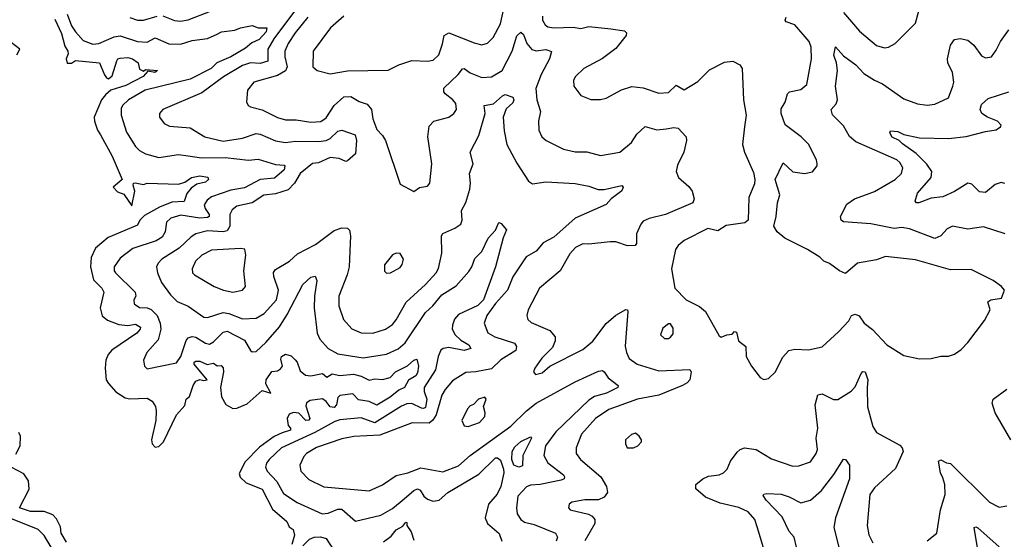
# Model space of a CAD drawing. Extents: x 1954683 to 2060285, y 904798 to 1016299.
# Tile 266 of 472: x 1981099 to 1986162, y 1006274 to 1008947. Entities that reach past the tile are written whole.
import ezdxf

# ---------------------------------------------------------------- set-up
doc = ezdxf.new("R2010")
doc.units = 0

msp = doc.modelspace()

# ---------------------------------------------------------------- linework, layer by layer
at = {"layer": '0CON10XD'}
for points in [[(1982537.3, 1009025), (1982405, 1008848.6), (1982374.8, 1008795), (1982375, 1008732.9), (1982335, 1008720.6), (1982285, 1008724.8), (1982245, 1008711.3), (1982147, 1008653), (1982035, 1008571.2), (1981835, 1008484.4), (1981817.1, 1008465), (1981817.5, 1008445), (1981842.2, 1008412.2), (1981868.8, 1008398.8), (1981975, 1008390.8), (1982050, 1008345), (1982145, 1008321.2), (1982245, 1008337.3), (1982315, 1008360.8), (1982335, 1008358.4), (1982415, 1008322.9), (1982465, 1008315.3), (1982517.4, 1008322.6), (1982635, 1008319.8), (1982674, 1008326), (1982695.2, 1008334.8), (1982735, 1008372.5), (1982755, 1008378.5), (1982824.3, 1008355), (1982830, 1008325), (1982825, 1008256.7), (1982785, 1008220), (1982775, 1008217.1), (1982742, 1008232), (1982695, 1008237.2), (1982635, 1008210.7), (1982605, 1008207.1), (1982541.5, 1008155), (1982512.5, 1008105), (1982478.8, 1008071.2), (1982415, 1008050.3), (1982355, 1008044.1), (1982295, 1008005.3), (1982215, 1007986.7), (1982191.3, 1007968.7), (1982179.3, 1007945), (1982179.5, 1007885), (1982165, 1007861.2), (1982145, 1007856.1), (1982065, 1007859.8), (1982004.8, 1007845.2), (1981980, 1007830), (1981918.2, 1007771.8), (1981830.5, 1007715), (1981810, 1007695), (1981801.5, 1007675), (1981807.1, 1007645), (1981827.9, 1007595), (1981875, 1007530.6), (1981907.7, 1007497.7), (1981965, 1007473.1), (1982045, 1007416.2), (1982065, 1007414.6), (1982145, 1007439.8), (1982175, 1007434.8), (1982245, 1007408.1), (1982315, 1007411.4), (1982355.2, 1007434.8), (1982420, 1007505), (1982430.3, 1007555), (1982405.5, 1007625), (1982404, 1007646), (1982415, 1007661.1), (1982486.9, 1007705), (1982527.5, 1007742.5), (1982619.9, 1007790.1), (1982715, 1007862.9), (1982755, 1007876.4), (1982785, 1007874), (1982794.3, 1007864.3), (1982799.4, 1007835), (1982792.3, 1007675), (1982783.3, 1007635), (1982740.4, 1007525), (1982739.5, 1007475), (1982764, 1007404), (1982806, 1007356), (1982855, 1007336.2), (1982915, 1007334.6), (1982979.2, 1007355), (1983015, 1007379.5), (1983035, 1007403.1), (1983086.4, 1007493.6), (1983185.2, 1007584.8), (1983239.6, 1007645), (1983253.1, 1007666.9), (1983270, 1007745), (1983267.3, 1007835), (1983275, 1007846.7), (1983336.1, 1007873.9), (1983367.5, 1007895), (1983373.3, 1007915), (1983371.1, 1007965), (1983393.1, 1008006.9), (1983413.9, 1008075), (1983417.3, 1008105), (1983412.3, 1008155), (1983431.1, 1008205), (1983414.6, 1008265.4), (1983459.8, 1008350.2), (1983491.8, 1008465), (1983486.7, 1008505), (1983535, 1008513.1), (1983580.7, 1008555), (1983595, 1008561.4), (1983635, 1008548), (1983640, 1008535), (1983635, 1008519.4), (1983601, 1008489), (1983585.6, 1008445), (1983590.6, 1008375), (1983604.5, 1008305), (1983655, 1008208), (1983715.6, 1008115.6), (1983735, 1008102.5), (1983805, 1008111.9), (1983955, 1008103.8), (1984025, 1008089.6), (1984072.6, 1008072.6), (1984105, 1008072.8), (1984194.3, 1008094.3), (1984202.5, 1008085), (1984195, 1008066), (1984140.8, 1008025), (1984115, 1007995.7), (1983955.7, 1007925), (1983845, 1007828.8), (1983791.3, 1007798.7), (1983753.9, 1007756.1), (1983703.8, 1007726.2), (1983635.2, 1007624.8), (1983606.4, 1007555), (1983545, 1007487.2), (1983500.7, 1007425), (1983487.5, 1007385), (1983506.5, 1007336.5), (1983541.4, 1007315), (1983643, 1007283), (1983653.8, 1007265), (1983649.2, 1007245), (1983573.4, 1007196.6), (1983525, 1007150.6), (1983445, 1007134.7), (1983392.1, 1007132.1), (1983325, 1007088.5), (1983285.9, 1007045), (1983270.3, 1007015), (1983239.8, 1006915), (1983223.4, 1006886.6), (1983205, 1006871.6), (1983116.2, 1006873.8), (1982950, 1006810), (1982816.6, 1006803.4), (1982755, 1006790.6), (1982625, 1006745.7), (1982574.4, 1006715), (1982560.3, 1006699.7), (1982540, 1006655), (1982544.7, 1006624.7), (1982585, 1006581.5), (1982663.1, 1006543.1), (1982895, 1006523.9), (1982965.2, 1006554.7), (1983035, 1006601.9), (1983095, 1006615.8), (1983161.9, 1006641.9), (1983275, 1006621.4), (1983355, 1006651.2), (1983415.6, 1006704.4), (1983625, 1006856), (1983705, 1006934.7), (1983755, 1006974.2), (1983955, 1007083.4), (1984075, 1007138.8), (1984095, 1007141.9), (1984105, 1007135.7), (1984125, 1007104.3), (1984176.2, 1007065), (1984174.2, 1007055), (1984115.6, 1007025), (1984055, 1007008.1), (1984025, 1006989.3), (1983855, 1006826.2), (1983803.3, 1006755), (1983794.7, 1006705), (1983815, 1006667.3), (1983894.5, 1006605), (1983900.9, 1006595), (1983898.5, 1006585), (1983882.6, 1006577.4), (1983775, 1006555.3), (1983725, 1006551.6), (1983705, 1006543.2), (1983660, 1006495), (1983652.8, 1006435), (1983657.5, 1006405), (1983676.4, 1006375), (1983695, 1006362.9), (1983745, 1006350), (1983854.3, 1006305), (1983864.5, 1006285), (1983856.9, 1006265)], [(1981835, 1008966), (1981895, 1008942.9), (1981925, 1008938.8), (1981965, 1008945.4), (1982079.6, 1008990.4)], [(1982765, 1008965.6), (1982696.7, 1008905), (1982607.5, 1008785), (1982606.9, 1008705), (1982628, 1008685), (1982695, 1008668.2), (1982785, 1008682.9), (1982993, 1008687), (1983047.5, 1008715), (1983115, 1008736.9), (1983195, 1008732.7), (1983225, 1008739.1), (1983254.1, 1008765.9), (1983272.1, 1008822.1), (1983281.8, 1008865), (1983305, 1008879.6), (1983435, 1008827.3), (1983475, 1008818.1), (1983503.7, 1008826.3), (1983534.1, 1008855.9), (1983571.9, 1008925), (1983588.8, 1009005)], [(1985334.1, 1008984.1), (1985417.3, 1008887.3), (1985505, 1008813.5), (1985545, 1008802.2), (1985566.7, 1008805), (1985600, 1008825), (1985705, 1008928), (1985735, 1009036.2)], [(1981278.7, 1008948.7), (1981314, 1008875), (1981330.4, 1008810.4), (1981346.2, 1008785), (1981348.1, 1008771.9), (1981337.5, 1008745), (1981343.3, 1008723.3), (1981365, 1008723.8), (1981385, 1008737.5), (1981508.8, 1008725), (1981535, 1008663.3), (1981545, 1008647.5), (1981555, 1008643.3), (1981575, 1008657.5), (1981597.5, 1008735), (1981603.3, 1008745), (1981615, 1008748.8), (1981655, 1008751.5), (1981678.1, 1008745), (1981707.5, 1008725), (1981715, 1008692.5), (1981735, 1008682.5), (1981745, 1008690), (1981806.7, 1008685), (1981794.5, 1008674.5), (1981758.3, 1008681.7), (1981733.8, 1008655), (1981645, 1008607.5), (1981566.6, 1008583.4), (1981539.7, 1008560.3), (1981519.7, 1008535), (1981482.3, 1008445), (1981483.1, 1008425), (1981498.8, 1008378.8), (1981513.6, 1008355), (1981574.6, 1008245), (1981625.7, 1008125), (1981580, 1008085), (1981601.7, 1008061.7), (1981635, 1008050), (1981675, 1007990), (1981691.2, 1008065), (1981682, 1008095), (1981684.2, 1008105), (1981691.9, 1008108.1), (1981735, 1008098.8), (1981755, 1008105.5), (1981915, 1008101.2), (1981948.6, 1008111.4), (1981982, 1008135), (1982025, 1008143.6), (1982066.7, 1008136.7), (1982070, 1008125), (1982055, 1008110.7), (1982009.1, 1008100.9), (1981980.5, 1008079.5), (1981957.7, 1008052.3), (1981945, 1008011.1), (1981881.8, 1008008.3), (1981818.2, 1007981.8), (1981740.7, 1007939.3), (1981717.1, 1007915), (1981705, 1007890), (1981552.9, 1007827.1), (1981488.3, 1007771.7), (1981465.8, 1007724.2), (1981463.1, 1007675), (1981478.2, 1007608.2), (1981520.5, 1007565), (1981530.6, 1007545), (1981513.2, 1007465), (1981523.7, 1007423.7), (1981550.8, 1007400.8), (1981608.5, 1007378.5), (1981655, 1007374.1), (1981695, 1007380), (1981719.6, 1007365), (1981718.2, 1007355), (1981700.4, 1007335), (1981572.7, 1007247.3), (1981553.1, 1007225), (1981541.4, 1007195), (1981538.1, 1007155), (1981543.6, 1007095), (1981554.7, 1007074.7), (1981592.5, 1007032.5), (1981641.1, 1007001.1), (1981665, 1006996.6), (1981755, 1006999.6), (1981780, 1006985), (1981796.7, 1006956.7), (1981800.8, 1006935), (1981798.8, 1006885), (1981776.9, 1006785), (1981780, 1006765), (1981795, 1006747.5), (1981815, 1006750.8), (1981837.5, 1006775), (1981904.4, 1006915), (1981948.3, 1006961.7), (1981954.4, 1006995), (1981971.7, 1007008.3), (1981990.3, 1007065), (1982005, 1007087.1), (1982025, 1007096), (1982045, 1007090), (1982062.5, 1007095), (1981995.4, 1007175), (1981996.4, 1007185), (1982005, 1007190.3), (1982025, 1007189.5), (1982063.1, 1007173.1), (1982095, 1007180.6), (1982115, 1007166), (1982135, 1007167.5), (1982145, 1007156.2), (1982147.2, 1007135), (1982131.8, 1007055), (1982136.4, 1007006.4), (1982158.1, 1006968.1), (1982195, 1006946.2), (1982215, 1006947.9), (1982268.6, 1006971.4), (1982345, 1007038.8), (1982390, 1007025), (1982364.3, 1007074.3), (1982365.6, 1007095), (1982395, 1007136.7), (1982425, 1007141.2), (1982439.3, 1007150.7), (1982450, 1007165), (1982441.2, 1007201.2), (1982444.2, 1007215), (1982465, 1007226), (1982495, 1007217.5), (1982515, 1007197.1), (1982525.4, 1007185), (1982540.5, 1007140.5), (1982567.6, 1007117.6), (1982595, 1007115.3), (1982655, 1007127.5), (1982677.5, 1007107.5), (1982705.6, 1007124.4), (1982745, 1007115.8), (1982815, 1007123.6), (1982855, 1007113.5), (1982895, 1007093.3), (1982925, 1007099.2), (1982965, 1007095.8), (1983004.2, 1007105.8), (1983031.4, 1007135), (1983093.5, 1007166.5), (1983125, 1007195.5), (1983140.7, 1007200.7), (1983150, 1007165), (1983145, 1007130), (1983135, 1007114.7), (1983098.3, 1007091.7), (1983078.1, 1007055), (1983048.8, 1007041.2), (1983004.4, 1007005), (1982935, 1006963.3), (1982895, 1006983.3), (1982841.5, 1006991.5), (1982811.7, 1007021.7), (1982745, 1007013.8), (1982735, 1007002.5), (1982727.5, 1006965), (1982715, 1006952.5), (1982695, 1006955.8), (1982675, 1006982), (1982655, 1006996.2), (1982592.3, 1006987.7), (1982574.2, 1006975.8), (1982569.5, 1006960.5), (1982590.8, 1006895), (1982585, 1006886.2), (1982570, 1006885), (1982535, 1006923.3), (1982506.4, 1006926.4), (1982485, 1006917.5), (1982474, 1006895), (1982479.2, 1006859.2), (1982491.2, 1006845), (1982491.2, 1006835), (1982447.7, 1006822.3), (1982407.8, 1006802.2), (1982332.4, 1006747.6), (1982257.8, 1006672.2), (1982226.9, 1006613.1), (1982233.2, 1006593.2), (1982263.6, 1006563.6), (1982345, 1006532.5), (1982399, 1006429), (1982472, 1006365), (1982485, 1006338.8), (1982505, 1006324), (1982511.1, 1006295), (1982497.5, 1006247.5)], [(1981342.1, 1008975), (1981364.8, 1008915), (1981385, 1008883.9), (1981425, 1008838.9), (1981475, 1008820.9), (1981505.7, 1008824.3), (1981585, 1008858.4), (1981615, 1008863.7), (1981705, 1008834.7), (1981755, 1008831.6), (1981795, 1008853.4), (1981865, 1008822.1), (1981925, 1008820.2), (1981985, 1008838.9), (1982065, 1008849.7), (1982115, 1008871.4), (1982135.9, 1008884.1), (1982205, 1008892.3), (1982235, 1008904.4), (1982295, 1008916.1), (1982325, 1008905.4), (1982370, 1008905), (1982366.6, 1008885), (1982330.9, 1008845), (1982291.9, 1008828.1), (1982259.3, 1008800.7), (1982185, 1008754.8), (1982113.3, 1008725), (1982084.1, 1008695.9), (1981975, 1008641.2), (1981743.8, 1008585), (1981658.5, 1008535), (1981626.9, 1008505), (1981620.2, 1008489.8), (1981620, 1008455), (1981648.1, 1008368.1), (1981695, 1008294.2), (1981715, 1008274.2), (1981746.3, 1008256.3), (1981815, 1008237.1), (1981915, 1008253.1), (1981965, 1008246.3), (1982033.9, 1008236.1), (1982155, 1008238.5), (1982275, 1008224.1), (1982325, 1008228.6), (1982415, 1008202.2), (1982457.9, 1008197.9), (1982462.9, 1008192.9), (1982458.5, 1008175), (1982408.7, 1008131.3), (1982335, 1008125.4), (1982255, 1008081), (1982185, 1008069), (1982085.2, 1008034.8), (1982062.2, 1008017.8), (1982047.1, 1007995), (1982052.2, 1007975), (1982072.3, 1007945), (1982072.5, 1007935), (1982065, 1007929.7), (1982025, 1007926.6), (1981928.1, 1007941.9), (1981876.7, 1007925), (1981853.1, 1007905), (1981847.2, 1007855), (1981831.9, 1007828.1), (1981800.3, 1007809.7), (1981680.3, 1007769.7), (1981615, 1007720.5), (1981583.9, 1007676.1), (1981584.4, 1007655.6), (1981590.9, 1007645), (1981693.1, 1007545), (1981695.7, 1007525), (1981686, 1007505), (1981686.7, 1007485), (1981715, 1007466), (1981755, 1007464), (1981775, 1007455.3), (1981805.5, 1007425.5), (1981821.4, 1007385), (1981824.3, 1007355), (1981810.6, 1007299.4), (1981753.3, 1007235), (1981735.8, 1007195.8), (1981740.8, 1007165), (1981755, 1007150.8), (1981905, 1007182.2), (1981926.6, 1007213.4), (1981954, 1007296), (1981965, 1007309.6), (1981985, 1007317.5), (1982005, 1007313.3), (1982055, 1007282.1), (1982075, 1007278.5), (1982095, 1007288.9), (1982145, 1007340), (1982165, 1007344.7), (1982255, 1007298.6), (1982285.5, 1007245.5), (1982295, 1007238.6), (1982315, 1007240.6), (1982365, 1007286.4), (1982435, 1007366), (1982475, 1007430.7), (1982554.5, 1007585), (1982595, 1007621.5), (1982617.6, 1007627.6), (1982626.1, 1007605), (1982614.7, 1007525), (1982613.5, 1007465), (1982627.6, 1007335), (1982642.7, 1007302.7), (1982685.5, 1007255), (1982735, 1007227.3), (1982865, 1007206.9), (1982984.4, 1007225.6), (1983045, 1007253.5), (1983080.7, 1007285), (1983185, 1007440.4), (1983222.5, 1007475), (1983268.9, 1007531.1), (1983342.3, 1007577.7), (1983408.3, 1007651.7), (1983423.6, 1007675), (1983438.3, 1007718.3), (1983475.3, 1007754.7), (1983507.1, 1007822.9), (1983545, 1007863.8), (1983560, 1007900), (1983565, 1007903.8), (1983575, 1007899.2), (1983602.5, 1007865), (1983584.3, 1007825), (1983546.2, 1007675), (1983484.2, 1007505), (1983455, 1007476.3), (1983355, 1007430.3), (1983335, 1007405.5), (1983324.1, 1007375), (1983321.8, 1007355), (1983338.8, 1007325), (1983367.5, 1007297.5), (1983408.5, 1007275), (1983418.1, 1007255), (1983384.1, 1007245.9), (1983305, 1007260.5), (1983276, 1007255), (1983265, 1007246.5), (1983251.1, 1007215), (1983237.6, 1007145), (1983179.3, 1007055), (1983178.7, 1007035), (1983192.7, 1006995), (1983185, 1006952.5), (1983175, 1006946.2), (1983165, 1006948.8), (1983115, 1006972.6), (1983089.9, 1006970.1), (1983061.7, 1006958.3), (1982925, 1006873.1), (1982855, 1006898.1), (1982745, 1006888), (1982719.5, 1006880.5), (1982616.6, 1006823.4), (1982445, 1006744), (1982381.8, 1006685), (1982367.9, 1006665), (1982363.3, 1006645), (1982372, 1006625), (1982420.6, 1006570.6), (1982455, 1006508.9), (1982525, 1006463.6), (1982654.3, 1006404.3), (1982685, 1006407.8), (1982735, 1006428.8), (1982755, 1006428.1), (1982825, 1006368), (1982955, 1006398.4), (1983015, 1006432.5), (1983075, 1006482.1), (1983125, 1006524.1), (1983145, 1006532.7), (1983157.3, 1006527.3), (1983176.6, 1006496.6), (1983195, 1006480.4), (1983225, 1006470.4), (1983255, 1006474.6), (1983300.5, 1006515), (1983460.2, 1006609.8), (1983545, 1006693.8), (1983555, 1006693.3), (1983570.8, 1006680.8), (1983586.9, 1006635), (1983587.9, 1006615), (1983572.3, 1006545), (1983553.2, 1006506.8), (1983509.7, 1006455), (1983491.8, 1006385), (1983504.6, 1006355), (1983565, 1006303.8), (1983578.6, 1006265)], [(1981665, 1008958.2), (1981705, 1008944.1), (1981735, 1008944.1), (1981805, 1008964.7)], [(1982580.4, 1008959.6), (1982515, 1008878.5), (1982479.7, 1008825), (1982462.4, 1008785), (1982461.6, 1008755), (1982473.8, 1008705), (1982465, 1008684.1), (1982425, 1008660), (1982302, 1008625), (1982270, 1008585), (1982265.8, 1008525), (1982273.8, 1008505), (1982285, 1008499.2), (1982345, 1008482.5), (1982424.3, 1008444.3), (1982465, 1008432.2), (1982520.8, 1008430.8), (1982595, 1008419.4), (1982646.5, 1008423.5), (1982675, 1008442.2), (1982716.4, 1008505), (1982765, 1008549.2), (1982801.2, 1008551.2), (1982845, 1008525.5), (1982885, 1008512.7), (1982907.6, 1008485), (1982915, 1008436.2), (1982935, 1008382), (1982965, 1008351.2), (1982980, 1008325), (1983055, 1008100), (1983125, 1008063.8), (1983155, 1008083.8), (1983195, 1008090), (1983208, 1008105), (1983218.1, 1008205), (1983197.5, 1008345), (1983205, 1008398.8), (1983228.8, 1008425), (1983305, 1008445.8), (1983332, 1008465), (1983344.2, 1008485), (1983340.6, 1008515), (1983325.6, 1008535), (1983286.5, 1008565), (1983279.5, 1008575), (1983280, 1008595), (1983353.6, 1008665), (1983375.6, 1008694.4), (1983385, 1008695.6), (1983415, 1008673.9), (1983475, 1008650), (1983525, 1008653.2), (1983579.6, 1008685), (1983631.9, 1008785), (1983655, 1008864.3), (1983675, 1008882.2), (1983689.9, 1008869.9), (1983706.2, 1008825), (1983732.7, 1008792.7), (1983755, 1008787.1), (1983805, 1008792.9), (1983832.9, 1008782.9), (1983823.8, 1008745), (1983780.6, 1008665), (1983753.4, 1008593.4), (1983758.2, 1008535), (1983777.3, 1008475), (1983766.4, 1008425), (1983768.2, 1008378.2), (1983782.9, 1008345), (1983806.1, 1008326.1), (1983895, 1008280.5), (1983955, 1008266.5), (1984015, 1008267.8), (1984085, 1008248.9), (1984185, 1008265.7), (1984245, 1008314.5), (1984272.6, 1008357.4), (1984315, 1008397.8), (1984375, 1008380), (1984423.3, 1008385), (1984462.9, 1008392.9), (1984485, 1008389.2), (1984525.7, 1008345), (1984528.1, 1008325), (1984513.3, 1008265), (1984481.4, 1008198.6), (1984474.4, 1008165), (1984487.1, 1008135), (1984539.1, 1008089.1), (1984557.5, 1008065), (1984566.9, 1008025), (1984560, 1008005), (1984419.2, 1007945), (1984335, 1007924.3), (1984305, 1007910.9), (1984291.9, 1007895), (1984270.3, 1007845), (1984270.4, 1007795), (1984263.8, 1007785), (1984225, 1007783.8), (1984165, 1007804.3), (1984135, 1007804.4), (1984025, 1007791.5), (1983995, 1007794.4), (1983956.9, 1007775), (1983927.4, 1007742.6), (1983878.6, 1007655), (1983772.2, 1007565), (1983713.3, 1007455), (1983705.7, 1007424.3), (1983711.9, 1007405), (1983728.4, 1007388.4), (1983825, 1007348.5), (1983852.2, 1007315), (1983851.8, 1007295), (1983838.7, 1007261.3), (1983784.4, 1007205), (1983747.5, 1007155), (1983740, 1007135), (1983751.4, 1007121.4), (1983785, 1007130), (1983825.6, 1007164.4), (1983995, 1007250), (1984046.7, 1007293.3), (1984115, 1007384.5), (1984165, 1007426.4), (1984215.8, 1007455.8), (1984223.8, 1007453.8), (1984225.5, 1007445.5), (1984212.4, 1007267.6), (1984218.4, 1007235), (1984233.4, 1007203.4), (1984274.1, 1007174.1), (1984385, 1007140.3), (1984545, 1007148), (1984551.9, 1007135), (1984543.9, 1007095), (1984531.4, 1007078.6), (1984506.7, 1007065), (1984385, 1007015.6), (1984275, 1006994.8), (1984128.3, 1006941.7), (1984059.6, 1006895), (1983986.9, 1006815), (1983960.5, 1006745), (1983960, 1006715), (1983983.3, 1006685), (1984086.2, 1006595), (1984116.5, 1006545), (1984120.6, 1006515), (1984105, 1006491.4), (1984075, 1006476.9), (1984005, 1006477.1), (1983937.5, 1006465), (1983923.8, 1006455), (1983920, 1006435), (1983930, 1006425), (1984023.4, 1006403.4), (1984042.5, 1006392.5), (1984055.6, 1006375), (1984056.7, 1006355), (1984005, 1006265.6)], [(1983786.6, 1008965), (1983787.9, 1008945), (1983800.5, 1008920.5), (1983815, 1008910), (1983845, 1008904), (1983945, 1008907.5), (1983985, 1008901.5), (1984025, 1008912.3), (1984138.9, 1008898.9), (1984209.4, 1008889.4), (1984219.2, 1008879.2), (1984217.5, 1008865), (1984165, 1008798.9), (1984095, 1008746.5), (1984000, 1008695), (1983956.2, 1008655), (1983946.2, 1008635), (1983948.8, 1008605), (1983985, 1008556.2), (1984035, 1008536), (1984085, 1008536.2), (1984115, 1008543.3), (1984193.4, 1008586.6), (1984246.8, 1008603.2), (1984305, 1008596.7), (1984385, 1008568.8), (1984435, 1008572.1), (1984475, 1008609.2), (1984515, 1008586.4), (1984585, 1008629.5), (1984645, 1008688.6), (1984722.6, 1008727.4), (1984765, 1008733.1), (1984802, 1008715), (1984813.1, 1008695), (1984821.1, 1008535), (1984834.3, 1008455), (1984825.7, 1008395), (1984816, 1008305), (1984826.2, 1008265), (1984871.3, 1008161.3), (1984879.4, 1008125), (1984877.4, 1008102.6), (1984847.9, 1008032.1), (1984844, 1007915), (1984827.7, 1007902.3), (1984731.8, 1007888.2), (1984688.7, 1007861.3), (1984636.6, 1007873.4), (1984515, 1007811.4), (1984485, 1007786), (1984471.4, 1007765), (1984450, 1007665), (1984468, 1007565), (1984525.8, 1007505.8), (1984595, 1007472), (1984625, 1007446.2), (1984695, 1007320), (1984705, 1007313.3), (1984735, 1007326), (1984761.7, 1007328.3), (1984775, 1007342.5), (1984785, 1007340), (1984795.6, 1007295.6), (1984832.5, 1007265), (1984834.6, 1007214.6), (1984861.2, 1007165)], [(1984861.2, 1007165), (1984907, 1007107), (1984925, 1007096.7), (1984949.2, 1007100.8), (1984986, 1007135), (1985021.3, 1007208.7), (1985054.4, 1007245.6), (1985085, 1007252.5), (1985155, 1007248), (1985225, 1007263.3), (1985309.7, 1007340.3), (1985361.7, 1007398.3), (1985376, 1007425), (1985395, 1007431.9), (1985415, 1007424), (1985440.8, 1007385), (1985483.6, 1007353.6), (1985558, 1007275), (1985645, 1007220), (1985725, 1007202), (1985785, 1007204), (1985835, 1007216.7), (1985875, 1007216.7), (1985905, 1007226.7), (1985939.5, 1007250.5), (1985973.9, 1007286.1), (1986060.5, 1007399.5), (1986088.8, 1007455), (1986076.2, 1007495), (1986092.5, 1007505), (1986146.7, 1007515), (1986162.5, 1007555), (1986146.7, 1007575), (1986103.8, 1007605), (1985990.9, 1007660.9), (1985885, 1007660.5), (1985705, 1007711.8), (1985550.6, 1007729.4), (1985505, 1007711.4), (1985407.5, 1007695), (1985345, 1007641.2), (1985315, 1007654.2), (1985262.9, 1007692.9), (1985233.3, 1007705), (1985212.5, 1007725), (1985149.2, 1007765), (1985033.1, 1007823.1), (1984994.3, 1007855), (1984976, 1007885), (1984988.6, 1007935), (1984995.8, 1008005), (1985008.1, 1008045), (1984983.3, 1008125), (1985025, 1008210), (1985075, 1008163.3), (1985135, 1008155.8), (1985175.8, 1008164.2), (1985200, 1008195), (1985200, 1008205), (1985196, 1008225), (1985171.4, 1008271.4), (1985156, 1008305), (1985117.5, 1008345), (1985035.5, 1008405.5), (1985013.7, 1008463.7), (1985015, 1008487.5), (1985035, 1008522.5), (1985046.2, 1008565), (1985057.5, 1008575), (1985115, 1008588.1), (1985146.2, 1008613.8), (1985170.3, 1008745), (1985168.6, 1008805), (1985158.5, 1008835), (1985085, 1008920.5), (1985040, 1008935), (1985035.4, 1008945), (1985040.2, 1008959.8)], [(1986166.2, 1007845), (1986055, 1007880.5), (1985975, 1007868.9), (1985895, 1007884), (1985868.7, 1007871.3), (1985835.3, 1007834.7), (1985805, 1007822), (1985675, 1007870.4), (1985635, 1007877.1), (1985595, 1007872.1), (1985475, 1007896.9), (1985335, 1007906.9), (1985322.9, 1007915), (1985320, 1007935), (1985351.7, 1007998.3), (1985390.8, 1008025), (1985452.8, 1008047.2), (1985495, 1008062.1), (1985600, 1008125), (1985633.5, 1008155), (1985640.4, 1008185), (1985625, 1008212.5), (1985608.9, 1008225), (1985398.8, 1008318.8), (1985366.4, 1008346.4), (1985335, 1008400), (1985278.1, 1008458.1), (1985272.2, 1008485), (1985296.4, 1008513.6), (1985304.6, 1008535), (1985293, 1008605), (1985303.4, 1008685), (1985299.1, 1008725), (1985285.9, 1008764.1), (1985293.2, 1008806.8), (1985335, 1008760.9), (1985398.6, 1008715), (1985440.2, 1008670.2), (1985494.8, 1008634.8), (1985535, 1008617.3), (1985645, 1008540), (1985715, 1008513.8), (1985765, 1008506.9), (1985805, 1008512.9), (1985874.5, 1008545.5), (1985897.8, 1008605), (1985901.5, 1008625), (1985894.5, 1008675), (1985871.8, 1008725), (1985869.1, 1008745), (1985884.5, 1008815.5), (1985905, 1008844), (1985935, 1008850), (1985975, 1008840.8), (1986005, 1008815.6), (1986045, 1008761.4), (1986065, 1008750.6), (1986095, 1008756), (1986120.4, 1008789.6), (1986141.3, 1008835), (1986185.3, 1008895)], [(1981084.4, 1008765.6), (1981100, 1008795), (1981055, 1008830)], [(1986165, 1008103.8), (1986145, 1008109.6), (1986115, 1008098.9), (1986065, 1008057.5), (1986035, 1008060.6), (1985995, 1008100.5), (1985975, 1008105.3), (1985905, 1008062.2), (1985845, 1008035.4), (1985785, 1008028.5), (1985722.5, 1008005), (1985710, 1008005), (1985703.3, 1008013.3), (1985716.2, 1008053.8), (1985785.8, 1008134.2), (1985788.4, 1008165), (1985763.7, 1008203.7), (1985708.1, 1008258.1), (1985637.5, 1008307.5), (1985621.4, 1008325), (1985585, 1008342.7), (1985573.5, 1008365), (1985575.8, 1008374.2), (1985615, 1008370.9), (1985645, 1008356.7), (1985725, 1008339.1), (1985875, 1008336.2), (1985965, 1008345.4), (1986065, 1008371.8), (1986119.1, 1008380.9), (1986142, 1008395), (1986145.8, 1008405), (1986127.5, 1008425), (1986075, 1008445.4), (1986045.6, 1008465), (1986037.3, 1008485), (1986045, 1008510), (1986078.7, 1008541.3), (1986184.2, 1008575)], [(1982195, 1007544.5), (1982245, 1007555.8), (1982260, 1007575), (1982250.6, 1007655), (1982262, 1007735), (1982255.8, 1007765.8), (1982235, 1007769.4), (1982085, 1007760.8), (1982035.6, 1007735), (1982002.2, 1007705), (1981985.6, 1007665), (1981988.1, 1007645), (1981997.1, 1007635), (1982098, 1007575), (1982146.7, 1007555), (1982195, 1007544.5)], [(1982985, 1007643.3), (1983005, 1007644), (1983055, 1007672.5), (1983065, 1007686.7), (1983072.5, 1007715), (1983055, 1007743.3), (1983035, 1007746.2), (1983015, 1007738), (1982974.4, 1007685.6), (1982975, 1007652.5), (1982985, 1007643.3)], [(1984435, 1007306.7), (1984445, 1007313.3), (1984458.8, 1007331.2), (1984459.5, 1007359.5), (1984445, 1007382.5), (1984435, 1007382.5), (1984405, 1007360), (1984393.8, 1007325), (1984415, 1007306.7), (1984435, 1007306.7)], [(1984934.4, 1006195), (1984891.1, 1006338.9), (1984879.1, 1006375), (1984845, 1006414.6), (1984796.9, 1006436.9), (1984699.8, 1006459.7), (1984625, 1006490.4), (1984575, 1006534), (1984576.2, 1006555), (1984612, 1006585), (1984640.8, 1006599.2), (1984695, 1006605.5), (1984718.6, 1006615), (1984736.7, 1006635), (1984754.3, 1006675.7), (1984788.7, 1006721.3), (1984803.3, 1006736.7), (1984825, 1006744.4), (1984885.9, 1006735.9), (1984965, 1006688.1), (1985075, 1006650.5), (1985105, 1006652.2), (1985165, 1006672), (1985194.3, 1006715), (1985200.6, 1006735), (1985194.5, 1006795), (1985203.5, 1006845), (1985188.8, 1006965), (1985203.6, 1007016.4), (1985225, 1007022.9), (1985283.6, 1006993.6), (1985305, 1006992.9), (1985375, 1007036.7), (1985395, 1007058), (1985425, 1007126.2), (1985435, 1007137.2), (1985446.7, 1007135), (1985460.7, 1007095), (1985456, 1007055), (1985458.7, 1006955), (1985485, 1006853.8), (1985505, 1006823.8), (1985625, 1006758), (1985635.8, 1006745), (1985640.8, 1006725), (1985601.4, 1006638.6), (1985495, 1006539.4), (1985470.4, 1006505), (1985457.1, 1006345), (1985465, 1006297.5), (1985486, 1006255)], [(1986195.6, 1006785), (1986113.9, 1006923.9), (1986100, 1006975), (1986104.4, 1006995), (1986173.9, 1007046.1)], [(1983405, 1006853.8), (1983463.8, 1006875), (1983490, 1006905), (1983492.9, 1006925), (1983483.8, 1006956.2), (1983497.5, 1006995), (1983490, 1007005), (1983457.5, 1006995), (1983433, 1006967), (1983415, 1006960), (1983402, 1006945), (1983372.5, 1006885), (1983385, 1006857.5), (1983405, 1006853.8)], [(1981078.6, 1006711.4), (1981101.9, 1006755), (1981102.3, 1006805), (1981094.1, 1006824.1)], [(1984255, 1006744), (1984276.7, 1006755), (1984296.2, 1006775), (1984295.9, 1006785.9), (1984283.3, 1006805), (1984265, 1006820), (1984245, 1006813.3), (1984213.8, 1006785), (1984213.3, 1006765), (1984222.5, 1006745), (1984255, 1006744)], [(1983665, 1006645.3), (1983640, 1006655), (1983629.8, 1006685), (1983630.9, 1006725), (1983645, 1006750), (1983675, 1006776.9), (1983725, 1006801.2), (1983731.2, 1006795), (1983685.2, 1006705), (1983685, 1006652.2), (1983665, 1006645.3)], [(1985093.1, 1006233.1), (1985080.7, 1006285), (1985054.8, 1006314.8), (1985019, 1006389), (1984936.7, 1006475), (1984921.4, 1006498.6), (1984924.4, 1006505.6), (1984941.3, 1006508.7), (1985015, 1006505.4), (1985055, 1006492.9), (1985115, 1006462.1), (1985165, 1006474.6), (1985221.5, 1006525), (1985285, 1006606.7), (1985335, 1006686), (1985345, 1006683.8), (1985365.8, 1006655), (1985366.5, 1006585), (1985293.3, 1006385), (1985285.3, 1006335), (1985327.3, 1006165)], [(1985765, 1006266.7), (1985814, 1006306), (1985833.3, 1006425), (1985857.9, 1006505), (1985855.4, 1006555), (1985845, 1006590), (1985832.9, 1006615), (1985823.8, 1006676.2), (1985835, 1006682.5), (1985865, 1006666.7), (1985885, 1006663.3), (1986085, 1006464.5), (1986135, 1006439.4), (1986175, 1006445.8)], [(1981339.7, 1006259.7), (1981312.4, 1006305), (1981308.6, 1006338.6), (1981288.9, 1006378.9), (1981269.1, 1006399.1), (1981225, 1006417.7), (1981155, 1006417.7), (1981097.8, 1006435), (1981147.6, 1006532.4), (1981144.1, 1006575), (1981120.5, 1006610.5), (1981055, 1006645.4)], [(1981265.3, 1006225), (1981224.1, 1006294.1), (1981193.3, 1006325), (1981045, 1006384.8)], [(1982969.5, 1006260.5), (1983009.1, 1006290.9), (1983035, 1006322.9), (1983068.8, 1006341.2), (1983085, 1006362.5), (1983090, 1006360), (1983090, 1006345), (1983111.7, 1006311.7), (1983125, 1006270)], [(1986037.5, 1006147.5), (1986006.7, 1006335), (1986015, 1006338.6), (1986025, 1006333.1), (1986135, 1006234.5)], [(1982555, 1006240), (1982588.6, 1006275), (1982612.5, 1006285), (1982645, 1006287.3), (1982675, 1006277.8), (1982715.5, 1006215)]]:
    msp.add_lwpolyline(points, dxfattribs=at)

doc.saveas('drawing.dxf')
